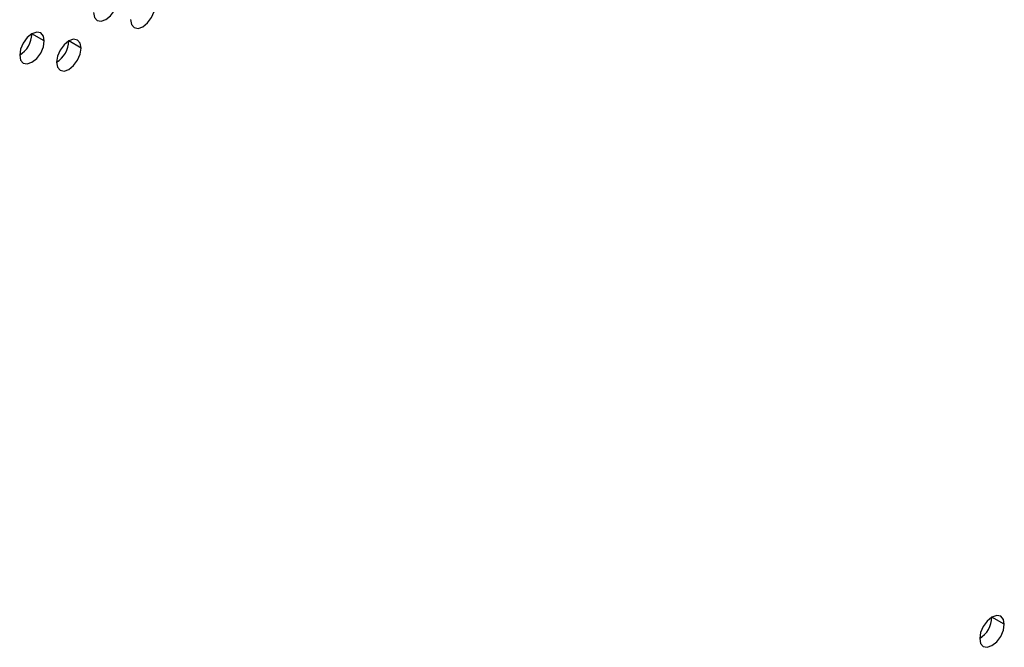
# Model space of a CAD drawing. Header units: millimetres. Extents: x 0 to 1118, y 0 to 864.
# Tile 261 of 438: x 958.89 to 964.54, y 663.53 to 667.13. Entities that reach past the tile are written whole.
import ezdxf

# ---------------------------------------------------------------- set-up
doc = ezdxf.new("R2010")
doc.units = ezdxf.units.MM

msp = doc.modelspace()

# ---------------------------------------------------------------- linework, layer by layer
at = {"color": 7, "linetype": 'Continuous', "lineweight": 25}
for p, q in [((959.0266, 667.0112), (958.9559, 667.0521)), ((959.2388, 666.9704), (959.168, 667.0112)), ((964.5421, 663.6629), (964.4713, 663.7037))]:
    msp.add_line(p, q, dxfattribs=at)
at = {"color": 7, "linetype": 'Continuous', "lineweight": 25, "flags": 128}
for points in [[(959.3095, 667.1745), (959.3149, 667.1464), (959.3302, 667.1287), (959.3531, 667.1243), (959.3802, 667.1337), (959.4072, 667.1555), (959.4302, 667.1865), (959.4455, 667.2218), (959.4509, 667.2562)], [(959.5216, 667.1337), (959.527, 667.1055), (959.5423, 667.0879), (959.5653, 667.0834), (959.5923, 667.0928), (959.6194, 667.1147), (959.6423, 667.1456), (959.6576, 667.181), (959.663, 667.2153)], [(959.0266, 667.0112), (959.0212, 667.0394), (959.0059, 667.057), (958.983, 667.0615), (958.9559, 667.0521), (958.9289, 667.0302), (958.9059, 666.9993), (958.8906, 666.964), (958.8852, 666.9296)], [(958.8852, 666.9296), (958.8906, 666.9015), (958.9059, 666.8838), (958.9289, 666.8794), (958.9559, 666.8888), (958.983, 666.9106), (959.0059, 666.9415), (959.0212, 666.9769), (959.0266, 667.0112)], [(959.2388, 666.9704), (959.2334, 666.9985), (959.218, 667.0162), (959.1951, 667.0206), (959.168, 667.0112), (959.141, 666.9894), (959.118, 666.9584), (959.1027, 666.9231), (959.0973, 666.8888)], [(959.0973, 666.8888), (959.1027, 666.8606), (959.118, 666.843), (959.141, 666.8385), (959.168, 666.8479), (959.1951, 666.8698), (959.218, 666.9007), (959.2334, 666.936), (959.2388, 666.9704)], [(964.5421, 663.6629), (964.5367, 663.691), (964.5213, 663.7087), (964.4984, 663.7131), (964.4713, 663.7037), (964.4443, 663.6819), (964.4213, 663.651), (964.406, 663.6156), (964.4006, 663.5813)], [(964.4006, 663.5813), (964.406, 663.5531), (964.4213, 663.5355), (964.4443, 663.531), (964.4713, 663.5404), (964.4984, 663.5623), (964.5213, 663.5932), (964.5367, 663.6285), (964.5421, 663.6629)]]:
    msp.add_lwpolyline(points, dxfattribs=at)
at = {"color": 7, "linetype": 'Continuous', "lineweight": 25}
for centre in [(958.8024, 667.059), (959.0145, 667.0182), (964.3178, 663.7107)]:
    msp.add_arc(centre, 0.1537, 302.6055, 357.3945, dxfattribs=at)

doc.saveas('drawing.dxf')
